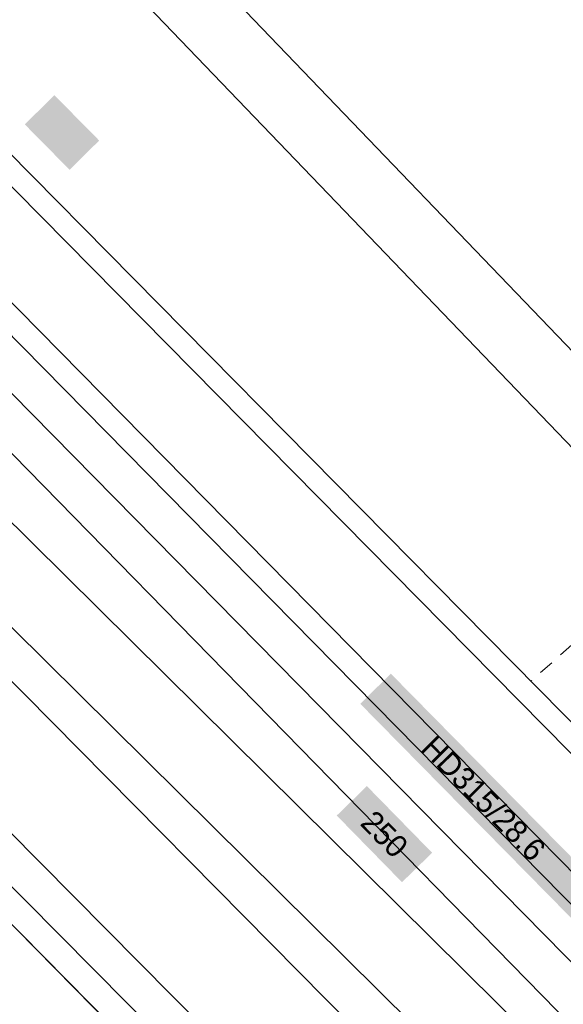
# Model space of a CAD drawing. Header units: metres. Extents: x 2695560 to 2696939, y 1260491 to 1262050.
# Tile 389 of 656: x 2695868 to 2695875, y 1261104 to 1261117. Entities that reach past the tile are written whole.
import ezdxf

# ---------------------------------------------------------------- set-up
doc = ezdxf.new("R2010")
doc.units = ezdxf.units.M
doc.linetypes.add('AUSGEZOGEN', pattern=[0])
doc.linetypes.add('VERDECKT2_S2', pattern=[0.36, 0.2, -0.16])
doc.layers.add('XR$1$AV_Linien (BB)', color=7, linetype='AUSGEZOGEN')
doc.layers.add('XR$1$Liegenschaftsgrenzen', color=7, linetype='AUSGEZOGEN')
for name, color, linetype, lineweight in [('XR$2$ABW-Linie-R-ungenau', 4, 'VERDECKT2_S2', 18), ('XR$2$ABW-LinieFlaeche-R-genau', 4, 'AUSGEZOGEN', 18), ('XR$2$ELE-Flaeche-oberirdisch', 1, 'AUSGEZOGEN', 18), ('XR$2$ELE-LinieFlaeche-genau', 1, 'AUSGEZOGEN', 18), ('XR$2$GAS-Linie-genau', 12, 'AUSGEZOGEN', 18), ('XR$2$GAS-LinieFlaeche-genau', 12, 'AUSGEZOGEN', 18), ('XR$2$KOM-LinieFlaeche-U-genau', 91, 'AUSGEZOGEN', 18), ('XR$2$WAS-Linie-genau', 5, 'AUSGEZOGEN', 18), ('XR$2$WEI-Text', 59, 'AUSGEZOGEN', 18)]:
    doc.layers.add(name, color=color, linetype=linetype, lineweight=lineweight)
doc.styles.add('TXT', font='txt')

# ---------------------------------------------------------------- blocks, each defined once
blk = doc.blocks.new('COMPLEXOBJECT_640')
at = {"layer": 'XR$1$AV_Linien (BB)', "color": 7, "linetype": 'AUSGEZOGEN', "transparency": 33554687}
blk.add_line((5861.945, 11113.508), (5974.447, 10999.729), dxfattribs=at)

msp = doc.modelspace()

# ---------------------------------------------------------------- hatches: boundary and pattern name
at = {"transparency": 33554687}
for points in [[(2695868.231, 1261116.402), (2695867.833, 1261116.009), (2695868.435, 1261115.399), (2695868.833, 1261115.792)], [(2695872.753, 1261108.626), (2695872.342, 1261108.221), (2695875.245, 1261105.272), (2695875.656, 1261105.677)], [(2695872.431, 1261107.115), (2695872.026, 1261106.719), (2695872.903, 1261105.823), (2695873.308, 1261106.219)]]:
    msp.add_hatch(color=7, dxfattribs=at).paths.add_polyline_path(points)

# ---------------------------------------------------------------- linework, layer by layer
at = {"layer": 'XR$1$AV_Linien (BB)', "color": 7, "linetype": 'AUSGEZOGEN', "transparency": 33554687}
msp.add_line((2695867.134, 1261105.785), (2695869.398, 1261103.493), dxfattribs=at)
at = {"layer": 'XR$1$Liegenschaftsgrenzen', "color": 7, "linetype": 'AUSGEZOGEN', "transparency": 33554687}
msp.add_line((2695877.2, 1261095.59), (2695867.1, 1261105.82), dxfattribs=at)
at = {"layer": 'XR$2$ABW-Linie-R-ungenau', "linetype": 'VERDECKT2_S2', "transparency": 33554687}
msp.add_lwpolyline([(2695882.599, 1261115.501), (2695882.247, 1261115.149), (2695875.185, 1261109.012), (2695874.634, 1261108.524)], dxfattribs=at)
at = {"layer": 'XR$2$ABW-LinieFlaeche-R-genau', "linetype": 'AUSGEZOGEN', "transparency": 33554687}
msp.add_lwpolyline([(2695922.78, 1261059.319), (2695867.039, 1261115.791), (2695867.253, 1261116.001), (2695922.994, 1261059.529), (2695922.78, 1261059.319)], close=True, dxfattribs=at)
at = {"layer": 'XR$2$ELE-Flaeche-oberirdisch', "transparency": 33554687}
msp.add_lwpolyline([(2695879.276, 1261108.549), (2695879.269, 1261108.543), (2695877.196, 1261110.874), (2695869.148, 1261119.254), (2695865.412, 1261123.157), (2695864.721, 1261122.577), (2695868.498, 1261118.632), (2695876.534, 1261110.262), (2695878.92, 1261107.608), (2695879.581, 1261108.218), (2695879.276, 1261108.549)], close=True, dxfattribs=at)
at = {"layer": 'XR$2$ELE-LinieFlaeche-genau', "linetype": 'AUSGEZOGEN', "transparency": 33554687}
msp.add_lwpolyline([(2695876.523, 1261096.808), (2695863.269, 1261110.191), (2695858.434, 1261115.123), (2695858.792, 1261115.473), (2695863.625, 1261110.541), (2695876.879, 1261097.16), (2695876.523, 1261096.808)], close=True, dxfattribs=at)
at = {"layer": 'XR$2$GAS-Linie-genau', "linetype": 'AUSGEZOGEN', "transparency": 33554687}
msp.add_line((2695867.658, 1261112.39), (2695883.38, 1261096.412), dxfattribs=at)
at = {"layer": 'XR$2$GAS-LinieFlaeche-genau', "linetype": 'AUSGEZOGEN', "transparency": 33554687}
msp.add_lwpolyline([(2695863.004, 1261118.343), (2695913.515, 1261067.02), (2695976.142, 1261003.761), (2695979.686, 1261000.269), (2695986.739, 1260993.979), (2695992.085, 1260989.452), (2695991.881, 1260989.212), (2695986.533, 1260993.741), (2695979.47, 1261000.039), (2695975.92, 1261003.539), (2695913.291, 1261066.798), (2695862.78, 1261118.123), (2695863.004, 1261118.343)], close=True, dxfattribs=at)
at = {"layer": 'XR$2$KOM-LinieFlaeche-U-genau', "linetype": 'AUSGEZOGEN', "transparency": 33554687}
msp.add_lwpolyline([(2695864.345, 1261113.933), (2695880.455, 1261097.986), (2695879.751, 1261097.276), (2695863.641, 1261113.223), (2695864.345, 1261113.933)], close=True, dxfattribs=at)
at = {"layer": 'XR$2$WAS-Linie-genau', "linetype": 'AUSGEZOGEN', "transparency": 33554687}
msp.add_line((2695863.524, 1261115.806), (2695881.033, 1261097.923), dxfattribs=at)

# ---------------------------------------------------------------- block references
at = {"layer": 'XR$1$AV_Linien (BB)', "color": 7, "linetype": 'AUSGEZOGEN', "lineweight": -3, "transparency": 33554687}
msp.add_blockref('COMPLEXOBJECT_640', (2690000.97, 1249999.81), dxfattribs=at)

# ---------------------------------------------------------------- texts
at = {"layer": 'XR$2$WEI-Text', "transparency": 33554687, "char_height": 0.3, "attachment_point": 5, "style": 'TXT'}
for s, insert, width, rotation in [('\\W1.00;HD315/28.6', (2695873.999, 1261106.948), 2.9119, 314.6), ('\\W1.00;250', (2695872.667, 1261106.468), 0.9119, 314.4)]:
    msp.add_mtext(s, dxfattribs=dict(at, insert=insert, width=width, rotation=rotation))

doc.saveas('drawing.dxf')
